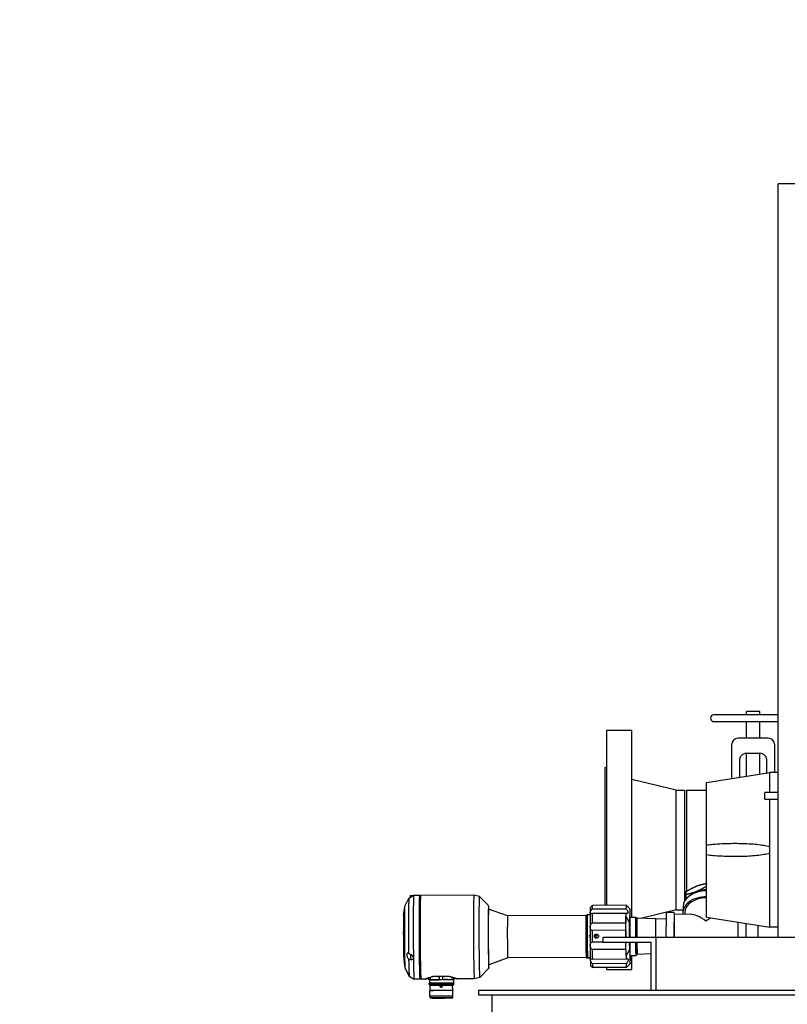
# Model space of a CAD drawing. Header units: inches. Extents: x 36 to 1719, y -84 to 1122.
# Tile 474 of 550: x 652 to 681, y 818 to 855. Entities that reach past the tile are written whole.
import ezdxf

# ---------------------------------------------------------------- set-up
doc = ezdxf.new("R2010")
doc.units = ezdxf.units.IN
doc.header["$LTSCALE"] = 48
doc.header["$MEASUREMENT"] = 0
doc.layers.add('Dimension (ANSI)', color=7, linetype='Continuous', lineweight=25)
doc.layers.add('Visible (ANSI)', color=7, linetype='Continuous', lineweight=30)
doc.styles.add('Note Text (ANSI)', font='tahoma.ttf')
doc.dimstyles.new('Architectural (ANSI)', dxfattribs={"dimscale": 48, "dimtxt": 0.125, "dimasz": 0.098425, "dimexe": 0.125, "dimexo": 0.0625, "dimgap": 0.031496, "dimtad": 0, "dimtih": 1, "dimtoh": 1, "dimdec": 4, "dimrnd": 1e-08, "dimzin": 3, "dimdsep": 46, "dimlunit": 4, "dimtxsty": 'Note Text (ANSI)', "dimcen": 0.09, "dimdle": 0.393701, "dimclrd": 256, "dimclre": 256, "dimclrt": 256, "dimadec": 0, "dimazin": 3, "dimtfac": 0.96, "dimtofl": 0, "dimtmove": 0, "dimatfit": 3, "dimfxl": 1, "dimfrac": 2, "dimtolj": 1, "dimtzin": 12, "dimlwd": -1, "dimlwe": -1, "dimarcsym": 0})

# ---------------------------------------------------------------- blocks, each defined once
blk = doc.blocks.new('*D22')
at = {"layer": 'Defpoints', "color": 0, "transparency": 16777216}
for p in [(711.014, 998.553), (618.741, 762.991), (748.918, 762.991)]:
    blk.add_point(p, dxfattribs=at)
at = {"layer": 'Dimension (ANSI)', "transparency": 16777216}
for p, q in [((708.014, 998.553), (612.741, 998.553)), ((618.741, 993.828), (618.741, 898.072)), ((618.741, 767.716), (618.741, 887.473)), ((745.918, 762.991), (612.741, 762.991))]:
    blk.add_line(p, q, dxfattribs=at)
for points in [[(617.953, 993.828), (619.528, 993.828), (618.741, 998.553)], [(617.953, 767.716), (619.528, 767.716), (618.741, 762.991)]]:
    blk.add_solid(points, dxfattribs=at)
at = {"layer": 'Dimension (ANSI)', "transparency": 16777216, "insert": (599.018, 896.56), "char_height": 6, "attachment_point": 1, "style": 'Note Text (ANSI)'}
blk.add_mtext('\\A1;19\'-7 9/16"', dxfattribs=at)

msp = doc.modelspace()

# ---------------------------------------------------------------- linework, layer by layer
at = {"layer": 'Visible (ANSI)'}
for p, q in [((683.91768, 849.1164), (680.41768, 849.1164)), ((680.41768, 820.8039), (680.41768, 849.1164)), ((680.41768, 829.15155), (678.00518, 829.15155)), ((679.73018, 829.27655), (679.23018, 829.27655)), ((679.23018, 829.15155), (679.23018, 829.27655)), ((679.73018, 829.15155), (679.73018, 829.27655)), ((678.00518, 828.90155), (680.41768, 828.90155)), ((679.23018, 828.27655), (679.23018, 828.90155)), ((679.73018, 828.27655), (679.73018, 828.90155)), ((673.97768, 821.99238), (673.97768, 828.57655)), ((673.97768, 828.57655), (674.91768, 828.57655)), ((674.91768, 821.54567), (674.91768, 828.57655)), ((678.66768, 828.02655), (678.66768, 826.75583)), ((679.48018, 828.27655), (678.91768, 828.27655)), ((680.04268, 828.27655), (679.48018, 828.27655)), ((680.29268, 826.9828), (680.29268, 828.02655)), ((679.23018, 827.71355), (679.73018, 827.71355)), ((679.23018, 826.84464), (679.23018, 827.71355)), ((679.73018, 826.92359), (679.73018, 827.71355)), ((678.98018, 826.85905), (678.98018, 827.46355)), ((679.98018, 827.46355), (679.98018, 826.96307)), ((673.91768, 821.99213), (673.91768, 827.17155)), ((673.91768, 827.17155), (673.97768, 827.17155)), ((677.73018, 826.6078), (680.10518, 826.9828)), ((680.10518, 826.2414), (680.10518, 826.9828)), ((680.41768, 826.9828), (680.10518, 826.9828)), ((676.59102, 826.32655), (674.91768, 826.73155)), ((677.73018, 824.26582), (677.73018, 826.6078)), ((676.59102, 821.82655), (676.59102, 826.32655)), ((676.59102, 826.32655), (676.91768, 826.32655)), ((676.91768, 822.17392), (676.91768, 826.32655)), ((676.98018, 826.32655), (676.98018, 822.52383)), ((676.98018, 826.32655), (677.73018, 826.32655)), ((680.41768, 826.2414), (679.91768, 826.2414)), ((679.91768, 825.9914), (679.91768, 826.2414)), ((679.91768, 825.9914), (680.41768, 825.9914)), ((680.10518, 824.20238), (680.10518, 825.9914)), ((677.73018, 823.88729), (677.73018, 824.26582)), ((680.10518, 823.95072), (680.10518, 824.20238)), ((680.10518, 821.1703), (680.10518, 823.95072)), ((677.73018, 821.5453), (677.73018, 823.88729)), ((676.94555, 822.50171), (676.94443, 822.39902)), ((677.72025, 822.8157), (677.71912, 822.71302)), ((666.38917, 821.9632), (666.48389, 822.14484)), ((666.59108, 822.3521), (666.59892, 822.36001)), ((666.59894, 822.36002), (666.70129, 822.36044)), ((666.72684, 822.37039), (666.70519, 822.3703)), ((666.94508, 822.36939), (666.72661, 822.36849)), ((666.96485, 822.34998), (666.94548, 822.36919)), ((666.96446, 822.34959), (666.98405, 822.36935)), ((668.98812, 822.37774), (666.98445, 822.36955)), ((669.19314, 822.32371), (668.98822, 822.37772)), ((669.53721, 821.98246), (669.19342, 822.32353)), ((666.34431, 821.61364), (666.38752, 821.95521)), ((670.25235, 821.59747), (669.53753, 821.85437)), ((673.36322, 821.9191), (673.36568, 821.92159)), ((673.43369, 821.85985), (674.70124, 821.86503)), ((674.7073, 821.99536), (673.43975, 821.99018)), ((674.7107, 821.9923), (674.71206, 821.99231)), ((674.84805, 821.86612), (674.78866, 821.92504)), ((676.59102, 821.82655), (675.26311, 821.50516)), ((676.59102, 821.82655), (676.84406, 821.82655)), ((676.84528, 821.93733), (676.84289, 821.71993)), ((673.19942, 821.60951), (670.25231, 821.59747)), ((673.21071, 821.59842), (673.19962, 821.60941)), ((673.348, 821.63298), (673.24959, 821.63258)), ((673.35378, 821.68888), (673.35263, 821.68888)), ((674.69808, 821.6914), (673.43053, 821.68622)), ((674.69999, 820.8039), (674.69692, 821.58656)), ((674.84431, 821.54537), (675.06561, 821.54627)), ((675.08554, 821.52658), (675.06579, 821.54618)), ((675.08462, 821.50895), (675.11764, 821.50908)), ((675.81378, 821.4903), (675.11765, 821.50908)), ((675.81378, 821.4903), (675.81835, 821.49031)), ((676.20624, 821.47985), (675.81835, 821.49031)), ((676.51482, 821.72066), (676.21486, 821.71944)), ((677.12079, 821.65814), (676.51509, 821.65566)), ((676.90788, 821.71921), (676.9072, 821.65727)), ((677.73018, 821.5453), (680.10518, 821.1703)), ((674.69504, 821.05776), (673.42749, 821.05258)), ((673.42785, 821.33658), (674.69539, 821.34176)), ((674.83777, 820.8039), (674.83565, 821.34426)), ((680.41768, 821.1703), (680.10518, 821.1703)), ((673.4292, 820.61718), (673.84068, 820.61886)), ((673.52762, 820.83417), (673.50281, 820.83376)), ((673.51427, 820.86375), (673.50995, 820.86368)), ((673.51, 820.86377), (673.51427, 820.86375)), ((673.5145, 820.8047), (673.51159, 820.80471)), ((673.51427, 820.86375), (673.52762, 820.83417)), ((673.52762, 820.83417), (673.5145, 820.8047)), ((673.84068, 820.6164), (673.84068, 820.8039)), ((673.84068, 820.8039), (675.84068, 820.8039)), ((675.84068, 820.8039), (681.77818, 820.8039)), ((675.84068, 818.8039), (675.84068, 820.8039)), ((674.69934, 820.33647), (673.43179, 820.33129)), ((673.84068, 820.6164), (675.65318, 820.6164)), ((674.7028, 820.08847), (674.70073, 820.6164)), ((674.83962, 820.3319), (674.83851, 820.6164)), ((675.65318, 818.8039), (675.65318, 820.6164)), ((666.35101, 819.97456), (666.39701, 819.63334)), ((666.60207, 819.97937), (666.60997, 819.97153)), ((666.61, 819.97152), (666.68739, 819.97183)), ((670.25879, 820.02268), (669.54609, 819.75994)), ((673.20586, 820.03472), (670.25875, 820.02268)), ((673.21705, 820.04591), (673.20606, 820.03482)), ((673.22441, 820.01332), (673.21871, 820.01697)), ((673.35434, 820.01891), (673.25593, 820.01851)), ((673.35463, 820.01246), (673.26592, 820.0121)), ((673.36086, 819.95661), (673.35971, 819.95661)), ((673.43724, 819.97644), (674.70479, 819.98162)), ((674.85017, 820.11231), (675.07146, 820.11321)), ((674.91768, 819.57655), (674.91768, 820.11259)), ((675.09124, 820.13307), (675.07164, 820.11331)), ((675.09017, 820.15069), (675.1232, 820.15083)), ((675.65318, 820.16947), (675.1232, 820.15083)), ((666.39872, 819.62537), (666.55726, 819.32733)), ((669.54682, 819.63185), (669.20583, 819.28798)), ((673.37218, 819.72648), (673.37229, 819.72637)), ((674.70933, 819.80305), (673.44179, 819.79787)), ((673.4489, 819.6591), (674.71645, 819.66428)), ((674.72121, 819.66123), (673.45366, 819.65605)), ((673.97768, 819.57655), (673.97768, 819.65819)), ((673.97768, 819.57655), (674.91768, 819.57655)), ((674.85653, 819.7916), (674.79527, 819.72982)), ((666.55775, 819.32673), (666.73924, 819.22292)), ((666.95794, 819.22374), (666.73947, 819.22285)), ((666.97754, 819.24331), (666.95834, 819.22394)), ((666.97715, 819.2437), (666.99691, 819.2241)), ((667.17467, 819.22463), (666.99731, 819.2239)), ((667.28925, 819.20358), (667.28899, 819.27006)), ((667.2952, 819.19191), (667.28962, 819.19548)), ((667.314, 819.19386), (667.31448, 819.07182)), ((667.35317, 819.20501), (667.35284, 819.28976)), ((667.37164, 819.19732), (667.67255, 819.20035)), ((668.04557, 819.32016), (667.46671, 819.31779)), ((667.69095, 819.2084), (667.69059, 819.30204)), ((667.82242, 819.20894), (667.82206, 819.30258)), ((667.84123, 819.20103), (668.14772, 819.20049)), ((668.16646, 819.20833), (668.16613, 819.29205)), ((668.21557, 819.1974), (668.21605, 819.07536)), ((668.23401, 819.20744), (668.23375, 819.27231)), ((668.23438, 819.19935), (668.23995, 819.19577)), ((668.24026, 819.20343), (668.24, 819.27035)), ((669.00098, 819.23209), (668.35517, 819.22945)), ((669.20555, 819.2878), (669.00108, 819.23211)), ((667.34241, 818.97891), (667.31683, 818.99354)), ((667.3333, 819.06796), (667.33331, 819.06449)), ((667.33414, 818.57783), (667.33334, 818.78254)), ((667.33924, 818.78851), (667.33336, 818.78258)), ((667.33355, 819.00499), (667.33356, 819.00221)), ((667.34315, 818.78907), (667.34241, 818.97895)), ((668.18886, 818.98223), (668.21432, 818.99706)), ((668.1896, 818.7924), (668.18886, 818.98227)), ((668.19352, 818.79186), (668.19945, 818.78598)), ((668.19727, 819.07135), (668.19728, 819.06788)), ((668.19751, 819.00838), (668.19752, 819.0056)), ((668.20027, 818.58122), (668.19947, 818.78594)), ((669.15671, 818.8039), (693.34068, 818.8039)), ((669.15671, 818.8039), (669.15671, 818.6246)), ((667.34007, 818.57192), (667.33416, 818.57778)), ((667.34025, 818.5247), (667.34007, 818.57194)), ((668.19439, 818.57527), (668.20025, 818.58118)), ((668.19458, 818.52806), (668.19439, 818.5753)), ((669.15671, 818.6246), (693.34068, 818.6246)), ((669.65671, 818.6246), (669.65671, 814.2414))]:
    msp.add_line(p, q, dxfattribs=at)
for centre, radius, start, end in [((678.00518, 829.02655), 0.125, 90, 270), ((678.91768, 828.02655), 0.25, 90, 180), ((680.04268, 828.02655), 0.25, 0, 90), ((679.23018, 827.46355), 0.25, 90, 146.44269), ((679.73018, 827.46355), 0.25, 33.55731, 90)]:
    msp.add_arc(centre, radius, start, end, dxfattribs=at)
for centre, major_axis, ratio, start_param, end_param in [((677.73022, 821.92761), (-0.88495, 0.00972), 0.68902989, 4.72000772, 6.28318531), ((677.73147, 822.04084), (0.7812, -0.00858), 0.68902989, 2.11627327, 2.53748871), ((677.73147, 822.04084), (0.7812, -0.00858), 0.68902989, 1.58001409, 2.11627327), ((666.55196, 820.79493), (-0.006, 1.46826), 0.01585456, 0.07149592, 2.00239785), ((666.59151, 822.25172), (-0.00041, 0.10039), 0.01585456, 0.01585722, 1.21854981), ((666.59939, 822.25175), (-0.00044, 0.10827), 0.01585456, 0, 1.2001535), ((666.70567, 822.25219), (-0.00048, 0.11811), 0.01585456, 0, 0.51046117), ((666.73304, 820.79567), (-0.00643, 1.57282), 0.01585456, 0.00989695, 2.06399682), ((666.73304, 820.79567), (-0.00643, 1.57282), 0.01585456, 0, 0.00989695), ((666.72732, 822.25228), (-0.00048, 0.11811), 0.01585456, 6.10395555, 6.46299283), ((666.95151, 820.79657), (0.00643, -1.57282), 0.01585456, 3.12573543, 6.29904253), ((666.9712, 820.79665), (-0.00635, 1.55314), 0.01585456, 0.01585722, 3.12573543), ((666.9712, 820.79665), (0.00635, -1.55314), 0.01585456, 3.15744987, 6.26732809), ((666.99088, 820.79673), (-0.00643, 1.57282), 0.01585456, 0, 3.14159266), ((668.99455, 820.80492), (-0.00643, 1.57282), 0.01585456, 6.27893654, 9.42902672), ((669.19924, 820.80575), (-0.0062, 1.51797), 0.01585456, 6.26732809, 9.44063518), ((669.54172, 820.80715), (-0.0048, 1.17545), 0.01585456, 5.80599194, 9.90197133), ((677.72783, 821.7102), (-0.88495, 0.00972), 0.68902989, 4.71730813, 6.38645067), ((677.72783, 821.7102), (-0.81995, 0.00901), 0.68902989, 4.71709788, 6.28318531), ((666.3945, 820.79429), (-0.00478, 1.16945), 0.01585456, 0.0300922, 3.11150045), ((669.54172, 820.80715), (-0.00428, 1.04724), 0.01585456, 6.27741396, 9.43054931), ((673.36798, 820.82279), (-0.00448, 1.09645), 0.01585456, 0.01585722, 0.61806786), ((673.44671, 820.82311), (-0.0048, 1.17519), 0.01585456, 0.11757435, 0.49024285), ((674.71425, 820.8283), (-0.0048, 1.17519), 0.01585456, 0.11757435, 0.49024285), ((674.85203, 820.82886), (-0.00424, 1.03739), 0.01585456, 5.47484847, 7.33397841), ((676.51844, 820.83567), (-0.00362, 0.88499), 0.01585456, 5.89753411, 7.88982617), ((666.34923, 820.7941), (-0.00337, 0.82555), 0.01585456, 0.12073562, 3.02085704), ((670.25553, 820.81007), (0.00322, -0.78739), 0.01585456, 3.14159266, 6.28318531), ((673.20264, 820.82212), (0.00322, -0.78739), 0.01585456, 3.12573543, 6.29904253), ((673.21839, 820.82218), (-0.00338, 0.82676), 0.01585456, 0.20840253, 2.91268879), ((673.25775, 820.82234), (-0.00354, 0.86613), 0.01585456, 0.36115481, 2.75993651), ((673.35617, 820.82274), (-0.00354, 0.86613), 0.01585456, 0, 0.36115481), ((673.36798, 820.82279), (0.00448, -1.09645), 0.01585456, 3.75966052, 4.38797905), ((673.44671, 820.82311), (0.0048, -1.17519), 0.01585456, 3.88748553, 4.26015403), ((674.71425, 820.8283), (0.0048, -1.17519), 0.01585456, 4.01099737, 4.26015403), ((674.71425, 820.8283), (0.0048, -1.17519), 0.01585456, 3.88748553, 4.01099737), ((674.85203, 820.82886), (-0.00318, 0.77755), 0.01585456, 5.88436304, 7.88602451), ((675.06854, 820.82974), (-0.00293, 0.71653), 0.01585456, 6.26732809, 7.88999589), ((675.08822, 820.82982), (-0.00285, 0.69684), 0.01585456, 6.057211, 7.89113107), ((675.08822, 820.82982), (-0.00278, 0.6811), 0.01585456, 6.20713839, 7.89199193), ((675.12042, 820.82996), (-0.00278, 0.67913), 0.01585456, 6.28269254, 7.8922963), ((675.81647, 820.8328), (-0.00269, 0.65749), 0.01585456, 0, 1.61470547), ((675.82103, 820.83282), (-0.00269, 0.65749), 0.01585456, 6.28269254, 7.8979192), ((676.21848, 820.83444), (-0.00362, 0.88499), 0.01585456, 0, 1.60525456), ((676.51844, 820.83567), (-0.00335, 0.81999), 0.01585456, 0, 1.6094887), ((677.71828, 820.84057), (-0.75642, 0.76166), 0.39281579, 5.10346264, 5.91398982), ((677.71828, 820.84057), (-0.7665, -0.76123), 0.40614094, 4.12640011, 4.34319349), ((678.91812, 820.84548), (-0.00362, 0.88499), 0.01585456, 0.95048474, 1.61773395), ((673.36798, 820.82279), (0.00448, -1.09645), 0.01585456, 4.38797905, 5.01629758), ((673.44671, 820.82311), (0.0048, -1.17519), 0.01585456, 4.51580406, 4.88847257), ((674.69313, 821.24045), (0.0008, -0.19685), 0.01585456, 0.38147328, 2.11129951), ((674.71425, 820.8283), (0.0048, -1.17519), 0.01585456, 4.51580406, 4.73308657), ((679.21808, 820.84671), (-0.00362, 0.88499), 0.01585456, 1.01638282, 1.61912097), ((679.6691, 820.84855), (-0.00269, 0.65749), 0.01585456, 0.93162072, 1.63869491), ((673.35221, 820.83182), (0.00065, -0.03936), 0.77609903, 3.17916087, 6.21318932), ((673.54036, 820.83493), (0.0008, -0.0484), 0.77609903, 5.67355027, 11.45253681), ((673.55204, 820.83513), (-0.00111, 0.06692), 0.77609903, 3.40645849, 6.02644185), ((673.36798, 820.82279), (0.00448, -1.09645), 0.01585456, 5.01629758, 5.64461611), ((673.44671, 820.82311), (0.0048, -1.17519), 0.01585456, 5.14412259, 5.5167911), ((674.69627, 820.44119), (-0.0008, 0.19685), 0.01585456, 4.15138446, 5.80975948), ((674.71425, 820.8283), (0.0048, -1.17519), 0.01585456, 5.14412259, 5.39327925), ((674.85203, 820.82886), (0.00424, -1.03739), 0.01585456, 5.21189087, 7.09152214), ((674.85203, 820.82886), (0.00318, -0.77755), 0.01585456, 4.98908733, 6.68200757), ((675.06854, 820.82974), (0.00293, -0.71653), 0.01585456, 5.01465827, 6.29904253), ((675.08822, 820.82982), (0.00285, -0.69684), 0.01585456, 5.02360241, 6.50915961), ((675.08822, 820.82982), (0.00278, -0.6811), 0.01585456, 5.03105042, 6.35923222), ((675.12042, 820.82996), (0.00278, -0.67913), 0.01585456, 5.03221119, 6.28367808), ((666.55196, 820.79493), (0.006, -1.46826), 0.01585456, 5.30748367, 6.27403039), ((666.60169, 820.07975), (0.00041, -0.10039), 0.01585456, 3.88809527, 6.26732809), ((666.60956, 820.07978), (0.00044, -0.10827), 0.01585456, 4.01346069, 6.28318531), ((666.73304, 820.79567), (0.00643, -1.57282), 0.01585456, 5.20558947, 5.24588471), ((666.73304, 820.79567), (0.00643, -1.57282), 0.01585456, 5.24588471, 6.28318531), ((673.35617, 820.82274), (0.00354, -0.86613), 0.01585456, 5.90152916, 6.28318531), ((673.36798, 820.82279), (0.00448, -1.09645), 0.01585456, 5.64461611, 6.26732809), ((674.71425, 820.8283), (0.0048, -1.17519), 0.01585456, 5.39327925, 5.5167911), ((673.44671, 820.82311), (0.0048, -1.17519), 0.01585456, 5.77244112, 6.14510963), ((674.71425, 820.8283), (0.0048, -1.17519), 0.01585456, 5.77244112, 6.14510963), ((667.76479, 819.19563), (-0.45078, -0.00177), 0.0102492, 3.14159265, 6.28318531), ((667.76432, 819.31373), (0.47244, 0.00185), 0.0102492, 2.11025116, 2.27274372), ((667.76432, 819.31373), (0.47244, 0.00185), 0.0102492, 1.06305361, 2.11025116), ((667.76432, 819.31373), (0.47244, 0.00185), 0.0102492, 0.91342484, 1.06305361), ((667.76528, 819.06965), (-0.43198, -0.0017), 0.0102492, 3.14159265, 6.28318531), ((667.7664, 818.78424), (0.43307, 0.0017), 0.0102492, 0, 3.14159265), ((667.76553, 819.00668), (-0.43198, -0.0017), 0.0102492, 6.00068997, 6.28318531), ((667.76638, 818.79014), (0.42716, 0.00168), 0.0102492, 0.01024992, 3.13134274), ((667.76563, 818.98061), (-0.42323, -0.00166), 0.0102492, 4.74217765, 6.28318531), ((667.75912, 818.94794), (-0.02021, -0.03147), 0.99982178, 3.14362124, 6.28318531), ((667.76563, 818.98061), (0.42323, 0.00166), 0.0102492, 0, 1.57271978), ((667.76553, 819.00668), (0.43198, 0.0017), 0.0102492, 0, 0.28249533), ((667.76721, 818.57952), (-0.43307, -0.0017), 0.0102492, 3.13134274, 6.29343522), ((667.76723, 818.57362), (-0.42716, -0.00168), 0.0102492, 3.14159265, 6.28318531), ((667.76746, 818.51457), (-0.38386, -0.00151), 0.0102492, 4.8502707, 10.88940469), ((667.76152, 818.51838), (-0.04724, -0.00019), 0.0102492, 5.26338479, 6.15057993), ((667.76743, 818.52244), (0.37598, 0.00148), 0.0102492, 4.58417312, 4.81052364), ((667.76152, 818.51838), (0.04724, 0.00019), 0.0102492, 0.16431749, 1.05151263)]:
    msp.add_ellipse(centre, major_axis=major_axis, ratio=ratio, start_param=start_param, end_param=end_param, dxfattribs=at)
msp.add_ellipse((667.75905, 818.94799), major_axis=(-0.00014, 0.0362), ratio=0.99992683, dxfattribs=at)
for points, knots in [([(678.98018, 827.46355), (678.98018, 827.49154), (678.98847, 827.54028), (679.01025, 827.58425), (679.02185, 827.60175)], [-5.227447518, -5.227447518, -5.227447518, -5.227447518, -4.907558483, -4.667641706, -4.667641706, -4.667641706, -4.667641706]), ([(679.93852, 827.60175), (679.95399, 827.57842), (679.97397, 827.53338), (679.98018, 827.48454), (679.98018, 827.46355)], [0, 0, 0, 0, 0.319889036, 0.559805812, 0.559805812, 0.559805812, 0.559805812]), ([(677.73018, 824.26582), (677.80772, 824.27581), (677.88638, 824.28412), (678.19791, 824.31218), (678.4324, 824.32233), (678.83083, 824.32818), (679.03406, 824.32599), (679.43931, 824.30639), (679.64134, 824.28932), (679.89224, 824.25089), (679.967, 824.23754), (680.06199, 824.21441), (680.08379, 824.20867), (680.10518, 824.20238)], [1.08845993, 1.08845993, 1.08845993, 1.08845993, 1.64749949, 1.64749949, 3.29499898, 3.29499898, 4.72115011, 4.72115011, 6.14730124, 6.14730124, 6.68180599, 6.68180599, 6.84263001, 6.84263001, 6.84263001, 6.84263001]), ([(680.10518, 823.95072), (680.08379, 823.94444), (680.06199, 823.93869), (679.967, 823.91557), (679.89224, 823.90221), (679.64134, 823.86379), (679.43931, 823.84671), (679.03406, 823.82712), (678.83083, 823.82492), (678.4324, 823.83077), (678.19791, 823.84093), (677.88638, 823.86898), (677.80772, 823.8773), (677.73018, 823.88729)], [8.07902497, 8.07902497, 8.07902497, 8.07902497, 8.23984899, 8.23984899, 8.77435374, 8.77435374, 10.20050487, 10.20050487, 11.626656, 11.626656, 13.27415549, 13.27415549, 13.83319505, 13.83319505, 13.83319505, 13.83319505]), ([(666.48389, 822.14485), (666.4864, 822.14966), (666.4895, 822.15552), (666.49828, 822.17203), (666.50516, 822.18492), (666.5201, 822.21312), (666.52815, 822.22843), (666.53566, 822.24282), (666.53849, 822.24823), (666.54138, 822.2538), (666.54431, 822.25944)], [-0.324821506, -0.324821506, -0.324821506, -0.324821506, -0.248127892, -0.248127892, -0.124063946, -0.124063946, 0, 0, 0, 0.046580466, 0.046580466, 0.046580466, 0.046580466]), ([(666.54431, 822.25944), (666.56087, 822.26916), (666.57792, 822.27923), (666.62134, 822.30508), (666.6473, 822.32072), (666.68792, 822.3453), (666.70797, 822.35748), (666.7223, 822.36602), (666.72446, 822.3673), (666.72636, 822.36842)], [0.081669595, 0.081669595, 0.081669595, 0.081669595, 0.22046255, 0.22046255, 0.440925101, 0.440925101, 0.620109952, 0.620109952, 0.65364377, 0.65364377, 0.65364377, 0.65364377]), ([(666.70129, 822.36044), (666.70176, 822.36044), (666.70223, 822.36036), (666.70307, 822.36005), (666.70345, 822.35983), (666.70404, 822.35937), (666.70426, 822.35914), (666.70443, 822.35892)], [0, 0, 0, 0, 0.0038375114, 0.0038375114, 0.0075445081, 0.0075445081, 0.010668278, 0.010668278, 0.010668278, 0.010668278]), ([(673.35425, 821.71636), (673.35448, 821.72902), (673.35926, 821.74527), (673.376, 821.7804), (673.38785, 821.79928), (673.4102, 821.83074), (673.42156, 821.84532), (673.43369, 821.85985)], [-0.82985313, -0.82985313, -0.82985313, -0.82985313, -0.66336371, -0.66336371, -0.49687429, -0.49687429, -0.360036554, -0.360036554, -0.360036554, -0.360036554]), ([(673.43975, 821.99018), (673.42777, 821.97898), (673.4166, 821.96865), (673.39478, 821.94859), (673.38333, 821.93815), (673.37097, 821.92671), (673.36769, 821.92359), (673.36574, 821.92163)], [2.369591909, 2.369591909, 2.369591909, 2.369591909, 2.506429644, 2.506429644, 2.672919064, 2.672919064, 2.766987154, 2.766987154, 2.766987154, 2.766987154]), ([(674.70124, 821.86503), (674.71345, 821.8506), (674.72484, 821.83611), (674.74713, 821.80483), (674.75885, 821.78605), (674.77509, 821.75105), (674.77949, 821.73484), (674.77903, 821.70952), (674.77415, 821.69958), (674.75706, 821.6875), (674.74495, 821.68526), (674.72211, 821.68592), (674.71049, 821.68792), (674.69808, 821.6914)], [0.360036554, 0.360036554, 0.360036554, 0.360036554, 0.49687429, 0.49687429, 0.66336371, 0.66336371, 0.82985313, 0.82985313, 0.996342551, 0.996342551, 1.162831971, 1.162831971, 1.299669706, 1.299669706, 1.299669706, 1.299669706]), ([(674.71206, 821.99231), (674.72412, 821.9814), (674.73537, 821.97139), (674.75734, 821.95205), (674.76888, 821.94207), (674.78478, 821.92841), (674.78903, 821.92479), (674.78833, 821.92523), (674.78337, 821.92931), (674.76618, 821.9438), (674.75406, 821.95415), (674.73125, 821.97403), (674.71966, 821.98426), (674.7073, 821.99536)], [0.360036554, 0.360036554, 0.360036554, 0.360036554, 0.49687429, 0.49687429, 0.66336371, 0.66336371, 0.82985313, 0.82985313, 0.996342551, 0.996342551, 1.162831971, 1.162831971, 1.299669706, 1.299669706, 1.299669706, 1.299669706]), ([(673.43053, 821.68622), (673.4186, 821.68264), (673.40746, 821.68054), (673.38567, 821.67971), (673.3742, 821.68185), (673.35832, 821.69379), (673.35402, 821.70369), (673.35425, 821.71636)], [2.369591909, 2.369591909, 2.369591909, 2.369591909, 2.506429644, 2.506429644, 2.672919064, 2.672919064, 2.839408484, 2.839408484, 2.839408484, 2.839408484]), ([(673.42749, 821.05258), (673.41552, 821.05797), (673.40432, 821.06489), (673.38235, 821.08356), (673.37075, 821.09745), (673.35454, 821.13138), (673.35004, 821.15151), (673.35007, 821.17222)], [2.369591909, 2.369591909, 2.369591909, 2.369591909, 2.506429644, 2.506429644, 2.672919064, 2.672919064, 2.839408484, 2.839408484, 2.839408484, 2.839408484]), ([(673.35007, 821.17222), (673.3501, 821.19293), (673.35465, 821.21556), (673.37095, 821.25864), (673.38259, 821.27913), (673.40462, 821.31055), (673.41585, 821.32404), (673.42785, 821.33658)], [-0.82985313, -0.82985313, -0.82985313, -0.82985313, -0.66336371, -0.66336371, -0.49687429, -0.49687429, -0.360036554, -0.360036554, -0.360036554, -0.360036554]), ([(673.67678, 820.8361), (673.6768, 820.83156), (673.67618, 820.82696), (673.6737, 820.81798), (673.67183, 820.8136), (673.6647, 820.80127), (673.65784, 820.79412), (673.64214, 820.78229), (673.63187, 820.77716), (673.61015, 820.77043), (673.5987, 820.76884), (673.57713, 820.76875), (673.56524, 820.77037), (673.54294, 820.77766), (673.53253, 820.78333), (673.51791, 820.7959), (673.51211, 820.80284), (673.50419, 820.81843), (673.5021, 820.82709), (673.50203, 820.84368), (673.50406, 820.85236), (673.51185, 820.86801), (673.5176, 820.87499), (673.53212, 820.88767), (673.54248, 820.89342), (673.56473, 820.90088), (673.5766, 820.9026), (673.58759, 820.90264), (673.59817, 820.90269), (673.60964, 820.90119), (673.63141, 820.89464), (673.64172, 820.8896), (673.65751, 820.87791), (673.66443, 820.87082), (673.67165, 820.85856), (673.67355, 820.8542), (673.67611, 820.84524), (673.67676, 820.84064), (673.67678, 820.8361)], [-0.88742183, -0.88742183, -0.88742183, -0.88742183, -0.8528172, -0.8528172, -0.81821257, -0.81821257, -0.74900331, -0.74900331, -0.66832315, -0.66832315, -0.58764299, -0.58764299, -0.50392676, -0.50392676, -0.42021054, -0.42021054, -0.35701602, -0.35701602, -0.2938215, -0.2938215, -0.23062697, -0.23062697, -0.16743245, -0.16743245, -0.08371623, -0.08371623, 0, 0, 0, 0.08068016, 0.08068016, 0.16136032, 0.16136032, 0.23056958, 0.23056958, 0.26517421, 0.26517421, 0.29977884, 0.29977884, 0.29977884, 0.29977884]), ([(673.35273, 820.49461), (673.35254, 820.51546), (673.35688, 820.53584), (673.37282, 820.57044), (673.38431, 820.58473), (673.40612, 820.60414), (673.41727, 820.61141), (673.4292, 820.61718)], [2.839408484, 2.839408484, 2.839408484, 2.839408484, 3.005897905, 3.005897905, 3.172387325, 3.172387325, 3.30922506, 3.30922506, 3.30922506, 3.30922506]), ([(673.43179, 820.33129), (673.4197, 820.34357), (673.40836, 820.35685), (673.38609, 820.38786), (673.37429, 820.40817), (673.35765, 820.4511), (673.35292, 820.47376), (673.35273, 820.49461)], [2.369591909, 2.369591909, 2.369591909, 2.369591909, 2.506429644, 2.506429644, 2.672919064, 2.672919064, 2.839408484, 2.839408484, 2.839408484, 2.839408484]), ([(666.53333, 820.18063), (666.53045, 820.18364), (666.52759, 820.1863), (666.5174, 820.19453), (666.50945, 820.19849), (666.49467, 820.20004), (666.48784, 820.19764), (666.47776, 820.18814), (666.47354, 820.18107), (666.46798, 820.16226), (666.46665, 820.1505), (666.46697, 820.12584), (666.46864, 820.11148), (666.47483, 820.08238), (666.47933, 820.06766), (666.4899, 820.03976), (666.49695, 820.02487), (666.51205, 819.99906), (666.52009, 819.98812), (666.52753, 819.98006), (666.53032, 819.97704), (666.53317, 819.97426), (666.53605, 819.97176)], [-0.97418767, -0.97418767, -0.97418767, -0.97418767, -0.9276072, -0.9276072, -0.80354325, -0.80354325, -0.67947931, -0.67947931, -0.57164145, -0.57164145, -0.4638036, -0.4638036, -0.35596575, -0.35596575, -0.24812789, -0.24812789, -0.12406395, -0.12406395, 0, 0, 0, 0.04658047, 0.04658047, 0.04658047, 0.04658047]), ([(666.71412, 820.05093), (666.71224, 820.05512), (666.71011, 820.05917), (666.69595, 820.08301), (666.67607, 820.10278), (666.63575, 820.13448), (666.60995, 820.14953), (666.56677, 820.16912), (666.54981, 820.17547), (666.53333, 820.18063)], [0.812487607, 0.812487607, 0.812487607, 0.812487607, 0.846021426, 0.846021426, 1.025206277, 1.025206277, 1.245668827, 1.245668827, 1.384461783, 1.384461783, 1.384461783, 1.384461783]), ([(666.53605, 819.97176), (666.55252, 819.96757), (666.56944, 819.96422), (666.61243, 819.95886), (666.63804, 819.95878), (666.67784, 819.9666), (666.69736, 819.97448), (666.71101, 819.98988), (666.71306, 819.99266), (666.71484, 819.99573)], [0.081669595, 0.081669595, 0.081669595, 0.081669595, 0.22046255, 0.22046255, 0.440925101, 0.440925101, 0.620109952, 0.620109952, 0.65364377, 0.65364377, 0.65364377, 0.65364377]), ([(673.36121, 819.94236), (673.36088, 819.95538), (673.3651, 819.96574), (673.38089, 819.97866), (673.39234, 819.98131), (673.41413, 819.98133), (673.42529, 819.97963), (673.43724, 819.97644)], [-0.82985313, -0.82985313, -0.82985313, -0.82985313, -0.66336371, -0.66336371, -0.49687429, -0.49687429, -0.360036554, -0.360036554, -0.360036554, -0.360036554]), ([(673.44179, 819.79787), (673.42954, 819.81232), (673.41806, 819.82687), (673.39547, 819.85835), (673.38347, 819.8773), (673.36645, 819.9128), (673.36154, 819.92934), (673.36121, 819.94236)], [2.369591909, 2.369591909, 2.369591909, 2.369591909, 2.506429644, 2.506429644, 2.672919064, 2.672919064, 2.839408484, 2.839408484, 2.839408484, 2.839408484]), ([(674.70479, 819.98162), (674.71717, 819.98491), (674.72878, 819.98671), (674.75162, 819.98687), (674.76374, 819.98431), (674.78093, 819.97152), (674.78589, 819.96121), (674.78655, 819.93516), (674.78228, 819.91859), (674.76632, 819.88295), (674.75475, 819.8639), (674.73271, 819.83224), (674.72143, 819.81761), (674.70933, 819.80305)], [0.360036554, 0.360036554, 0.360036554, 0.360036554, 0.49687429, 0.49687429, 0.66336371, 0.66336371, 0.82985313, 0.82985313, 0.996342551, 0.996342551, 1.162831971, 1.162831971, 1.299669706, 1.299669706, 1.299669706, 1.299669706]), ([(673.3723, 819.72636), (673.37276, 819.72592), (673.37692, 819.72236), (673.39207, 819.70934), (673.40361, 819.69936), (673.42559, 819.68002), (673.43684, 819.67001), (673.4489, 819.6591)], [2.854981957, 2.854981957, 2.854981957, 2.854981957, 3.005897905, 3.005897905, 3.172387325, 3.172387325, 3.30922506, 3.30922506, 3.30922506, 3.30922506]), ([(674.71645, 819.66428), (674.72872, 819.67529), (674.74023, 819.6854), (674.76289, 819.70492), (674.77493, 819.71499), (674.79201, 819.72879), (674.79694, 819.73245), (674.79763, 819.732), (674.79342, 819.72788), (674.77763, 819.71326), (674.76617, 819.70282), (674.74435, 819.68276), (674.73318, 819.67243), (674.72121, 819.66123)], [0.360036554, 0.360036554, 0.360036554, 0.360036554, 0.49687429, 0.49687429, 0.66336371, 0.66336371, 0.82985313, 0.82985313, 0.996342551, 0.996342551, 1.162831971, 1.162831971, 1.299669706, 1.299669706, 1.299669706, 1.299669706]), ([(667.46671, 819.31779), (667.4193, 819.30796), (667.37632, 819.29673), (667.28917, 819.27105), (667.24494, 819.25513), (667.20136, 819.23795), (667.19048, 819.2333), (667.1766, 819.22687), (667.1736, 819.22509), (667.17479, 819.22433), (667.17902, 819.22532), (667.19534, 819.23019), (667.20742, 819.23406), (667.24084, 819.2447), (667.26337, 819.25181), (667.28915, 819.25946)], [-3.8290587, -3.8290587, -3.8290587, -3.8290587, -3.42644924, -3.42644924, -2.855521, -2.855521, -2.57005688, -2.57005688, -2.28459275, -2.28459275, -1.99912863, -1.99912863, -1.71366451, -1.71366451, -1.39069455, -1.39069455, -1.39069455, -1.39069455]), ([(667.28962, 819.19548), (667.28953, 819.19554), (667.28942, 819.19622), (667.28931, 819.19967), (667.28928, 819.20052), (667.28927, 819.20183), (667.28926, 819.20223), (667.28925, 819.20289), (667.28925, 819.20326), (667.28925, 819.20358)], [-0.0587484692, -0.0587484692, -0.0587484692, -0.0587484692, -0.0144833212, -0.0144833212, -0.0052603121, -0.0052603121, -0.0024116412, -0.0024116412, 0, 0, 0, 0]), ([(667.31401, 819.19155), (667.31215, 819.19158), (667.31033, 819.19161), (667.30376, 819.19173), (667.29931, 819.19182), (667.29521, 819.19191)], [5.8349115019, 5.8349115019, 5.8349115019, 5.8349115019, 5.8596795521, 5.8596795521, 5.9265813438, 5.9265813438, 5.9265813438, 5.9265813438]), ([(667.35317, 819.20501), (667.35318, 819.20469), (667.35323, 819.20432), (667.35342, 819.20366), (667.3536, 819.20327), (667.35439, 819.20198), (667.35541, 819.20114), (667.3607, 819.19782), (667.36666, 819.19727), (667.37164, 819.19732)], [-0.2458379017, -0.2458379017, -0.2458379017, -0.2458379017, -0.2434262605, -0.2434262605, -0.2405775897, -0.2405775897, -0.2313545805, -0.2313545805, -0.1870894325, -0.1870894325, -0.1870894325, -0.1870894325]), ([(667.67255, 819.20035), (667.67753, 819.2004), (667.68349, 819.20106), (667.68875, 819.2045), (667.68976, 819.20535), (667.69054, 819.20666), (667.69072, 819.20706), (667.6909, 819.20771), (667.69096, 819.20809), (667.69095, 819.2084)], [-0.0587484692, -0.0587484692, -0.0587484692, -0.0587484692, -0.0144833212, -0.0144833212, -0.0052603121, -0.0052603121, -0.0024116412, -0.0024116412, 0, 0, 0, 0]), ([(667.69059, 819.30204), (667.69059, 819.30236), (667.69053, 819.30273), (667.69034, 819.30339), (667.69016, 819.30378), (667.68937, 819.30507), (667.68836, 819.30591), (667.68445, 819.30836), (667.68073, 819.30921), (667.67708, 819.30951)], [0, 0, 0, 0, 0.0024116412, 0.0024116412, 0.0052603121, 0.0052603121, 0.0144833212, 0.0144833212, 0.0447051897, 0.0447051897, 0.0447051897, 0.0447051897]), ([(667.83576, 819.31016), (667.83204, 819.30983), (667.82825, 819.30895), (667.8243, 819.30646), (667.82327, 819.30562), (667.82248, 819.30432), (667.8223, 819.30393), (667.82211, 819.30327), (667.82205, 819.3029), (667.82206, 819.30258)], [0.201132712, 0.201132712, 0.201132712, 0.201132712, 0.2313545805, 0.2313545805, 0.2405775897, 0.2405775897, 0.2434262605, 0.2434262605, 0.2458379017, 0.2458379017, 0.2458379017, 0.2458379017]), ([(667.82242, 819.20894), (667.82242, 819.20863), (667.82248, 819.20825), (667.82267, 819.20759), (667.82286, 819.2072), (667.82366, 819.2059), (667.8247, 819.20505), (667.83008, 819.20166), (667.83616, 819.20104), (667.84123, 819.20103)], [-0.2458379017, -0.2458379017, -0.2458379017, -0.2458379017, -0.2434262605, -0.2434262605, -0.2405775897, -0.2405775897, -0.2313545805, -0.2313545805, -0.1870894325, -0.1870894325, -0.1870894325, -0.1870894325]), ([(668.23992, 819.26663), (668.26924, 819.25797), (668.29446, 819.2498), (668.32788, 819.23864), (668.33879, 819.23486), (668.35272, 819.23012), (668.35573, 819.22916), (668.35454, 819.22992), (668.3503, 819.23167), (668.33394, 819.23797), (668.32182, 819.24253), (668.27465, 819.25934), (668.22821, 819.27489), (668.13804, 819.29985), (668.09392, 819.31071), (668.04557, 819.32016)], [1.34426582, 1.34426582, 1.34426582, 1.34426582, 1.71366451, 1.71366451, 1.99912863, 1.99912863, 2.28459275, 2.28459275, 2.57005688, 2.57005688, 2.855521, 2.855521, 3.42644924, 3.42644924, 3.8290587, 3.8290587, 3.8290587, 3.8290587]), ([(668.14772, 819.20049), (668.15279, 819.20048), (668.15886, 819.20108), (668.16422, 819.20445), (668.16525, 819.20529), (668.16604, 819.20659), (668.16622, 819.20698), (668.16641, 819.20764), (668.16646, 819.20801), (668.16646, 819.20833)], [-0.0587484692, -0.0587484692, -0.0587484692, -0.0587484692, -0.0144833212, -0.0144833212, -0.0052603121, -0.0052603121, -0.0024116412, -0.0024116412, 0, 0, 0, 0]), ([(668.23996, 819.19577), (668.23619, 819.19565), (668.23207, 819.19552), (668.22384, 819.1953), (668.21983, 819.19519), (668.21558, 819.19509)], [3.498301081, 3.498301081, 3.498301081, 3.498301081, 3.565176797, 3.565176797, 3.621578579, 3.621578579, 3.621578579, 3.621578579]), ([(668.23401, 819.20744), (668.23401, 819.20712), (668.23401, 819.20675), (668.23402, 819.20609), (668.23402, 819.20569), (668.23404, 819.20439), (668.23406, 819.20353), (668.23417, 819.20009), (668.23429, 819.19941), (668.23438, 819.19935)], [-0.2458379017, -0.2458379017, -0.2458379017, -0.2458379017, -0.2434262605, -0.2434262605, -0.2405775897, -0.2405775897, -0.2313545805, -0.2313545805, -0.1870894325, -0.1870894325, -0.1870894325, -0.1870894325]), ([(668.23995, 819.19577), (668.24005, 819.19572), (668.24015, 819.19625), (668.24024, 819.19957), (668.24025, 819.2004), (668.24026, 819.20169), (668.24026, 819.20209), (668.24027, 819.20274), (668.24027, 819.20311), (668.24026, 819.20343)], [-0.0587484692, -0.0587484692, -0.0587484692, -0.0587484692, -0.0144833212, -0.0144833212, -0.0052603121, -0.0052603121, -0.0024116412, -0.0024116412, 0, 0, 0, 0]), ([(667.31647, 819.00956), (667.31471, 819.01069), (667.31242, 819.01228), (667.30779, 819.0178), (667.30562, 819.02109), (667.30325, 819.02855), (667.30271, 819.03208), (667.30295, 819.03875), (667.30361, 819.04185), (667.30564, 819.0475), (667.30706, 819.04993), (667.31024, 819.05433), (667.31198, 819.05598), (667.31546, 819.05888), (667.31703, 819.05981), (667.31981, 819.06133), (667.32093, 819.06179), (667.32304, 819.06261), (667.32391, 819.06287), (667.32587, 819.06343), (667.32669, 819.06359), (667.32932, 819.0641), (667.33038, 819.0642), (667.33753, 819.06494), (667.34509, 819.06523), (667.37412, 819.06616), (667.39802, 819.06668), (667.45738, 819.06767), (667.49245, 819.06813), (667.57058, 819.06895), (667.6136, 819.06931), (667.70331, 819.06989), (667.74998, 819.07012), (667.84227, 819.07041), (667.88787, 819.07048), (667.97342, 819.07046), (668.01335, 819.07036), (668.08353, 819.07002), (668.11376, 819.06977), (668.16165, 819.06913), (668.17906, 819.06876), (668.19281, 819.06817), (668.19531, 819.06803), (668.1993, 819.06772), (668.20047, 819.0677), (668.20448, 819.06692), (668.20552, 819.06672), (668.20798, 819.06592), (668.20865, 819.06568), (668.21072, 819.06484), (668.21228, 819.06418), (668.21634, 819.06153), (668.21866, 819.05988), (668.22327, 819.05424), (668.22538, 819.05091), (668.22765, 819.04347), (668.22814, 819.03994), (668.22782, 819.0333), (668.22713, 819.03022), (668.22505, 819.02462), (668.22362, 819.02221), (668.22041, 819.01786), (668.21867, 819.01623), (668.2152, 819.01338), (668.21364, 819.01247), (668.21089, 819.01099), (668.20978, 819.01054), (668.20768, 819.00974), (668.20683, 819.00948), (668.20486, 819.00893), (668.20404, 819.00877), (668.20135, 819.00826), (668.20027, 819.00816), (668.19854, 819.00798), (668.19803, 819.00794), (668.19751, 819.00789)], [0, 0, 0, 0, 0.00733485, 0.00733485, 0.01263597, 0.01263597, 0.01626924, 0.01626924, 0.01959098, 0.01959098, 0.02333186, 0.02333186, 0.02823469, 0.02823469, 0.03485998, 0.03485998, 0.04267192, 0.04267192, 0.05275581, 0.05275581, 0.07008901, 0.07008901, 0.11780612, 0.11780612, 0.36486489, 0.36486489, 0.69568993, 0.69568993, 1.01713765, 1.01713765, 1.337621, 1.337621, 1.65788156, 1.65788156, 1.97810801, 1.97810801, 2.29843235, 2.29843235, 2.61916771, 2.61916771, 2.94206824, 2.94206824, 3.03489719, 3.03489719, 3.10633053, 3.10633053, 3.12631941, 3.12631941, 3.13256494, 3.13256494, 3.14186332, 3.14186332, 3.14915562, 3.14915562, 3.15436914, 3.15436914, 3.15797565, 3.15797565, 3.1613007, 3.1613007, 3.16506811, 3.16506811, 3.17002492, 3.17002492, 3.17670304, 3.17670304, 3.18455704, 3.18455704, 3.19477483, 3.19477483, 3.21254864, 3.21254864, 3.26265084, 3.26265084, 3.28390048, 3.28390048, 3.28390048, 3.28390048]), ([(668.21432, 818.99706), (668.2146, 818.99722), (668.21497, 818.99745), (668.21577, 818.99842), (668.21617, 818.99908), (668.2164, 819.00058), (668.21632, 819.00127), (668.21593, 819.00241), (668.21564, 819.00284), (668.21503, 819.00355), (668.21473, 819.00377), (668.21399, 819.00425), (668.21369, 819.00434), (668.2122, 819.00483), (668.2116, 819.00481), (668.20406, 819.00553), (668.18759, 819.006), (668.13908, 819.00676), (668.11006, 819.00704), (668.04134, 819.00745), (668.00167, 819.00757), (667.91567, 819.00766), (667.86936, 819.00762), (667.77478, 819.00737), (667.72652, 819.00716), (667.63295, 819.00661), (667.58765, 819.00626), (667.50458, 819.00545), (667.46683, 819.005), (667.40269, 819.00402), (667.37632, 819.0035), (667.33757, 819.00246), (667.32543, 819.00196), (667.31856, 819.0012), (667.31335, 818.99553), (667.31683, 818.99354)], [3.10798259, 3.10798259, 3.10798259, 3.10798259, 3.11722663, 3.11722663, 3.12413335, 3.12413335, 3.12918649, 3.12918649, 3.13444327, 3.13444327, 3.14146161, 3.14146161, 3.15607677, 3.15607677, 3.22935693, 3.22935693, 3.60900333, 3.60900333, 3.92951716, 3.92951716, 4.24963184, 4.24963184, 4.56967859, 4.56967859, 4.88970867, 4.88970867, 5.20974036, 5.20974036, 5.52979459, 5.52979459, 5.84994163, 5.84994163, 6.17073823, 6.17073823, 6.28508325, 6.28508325, 6.28508325, 6.28508325]), ([(667.3333, 819.06678), (667.32403, 819.0671), (667.32347, 819.06463), (667.31638, 819.06842), (667.31602, 819.06861), (667.3152, 819.0695), (667.31474, 819.07014), (667.31451, 819.07131), (667.31448, 819.07156), (667.31448, 819.07182)], [6.03906352, 6.03906352, 6.03906352, 6.03906352, 6.280053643, 6.280053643, 6.289547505, 6.289547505, 6.297058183, 6.297058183, 6.299041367, 6.299041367, 6.299041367, 6.299041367]), ([(667.33355, 819.0045), (667.33246, 819.00459), (667.33145, 819.00467), (667.3294, 819.00492), (667.32848, 819.00503), (667.32617, 819.00551), (667.32525, 819.0057), (667.3232, 819.00634), (667.32252, 819.00657), (667.32046, 819.00738), (667.31893, 819.00801), (667.31659, 819.00948), (667.31653, 819.00952), (667.31647, 819.00956)], [6.172589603, 6.172589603, 6.172589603, 6.172589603, 6.216866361, 6.216866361, 6.250025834, 6.250025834, 6.266605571, 6.266605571, 6.273312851, 6.273312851, 6.282933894, 6.282933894, 6.283185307, 6.283185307, 6.283185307, 6.283185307]), ([(667.35066, 819.00629), (667.3624, 819.00675), (667.38077, 819.00723), (667.42982, 819.00819), (667.46116, 819.00866), (667.53319, 819.00953), (667.57391, 819.00992), (667.66049, 819.01058), (667.70636, 819.01085), (667.79856, 819.01124), (667.84489, 819.01136), (667.93329, 819.01144), (667.97535, 819.0114), (668.05092, 819.01115), (668.08443, 819.01095), (668.13938, 819.01042), (668.1609, 819.01008), (668.17705, 819.00965), (668.17878, 819.0096), (668.18038, 819.00955)], [0.29835139, 0.29835139, 0.29835139, 0.29835139, 0.59966787, 0.59966787, 0.91741698, 0.91741698, 1.23677584, 1.23677584, 1.5564745, 1.5564745, 1.87625039, 1.87625039, 2.19597568, 2.19597568, 2.51543783, 2.51543783, 2.8337359, 2.8337359, 2.87495338, 2.87495338, 2.87495338, 2.87495338]), ([(667.7648, 818.98494), (667.76765, 818.98449), (667.77051, 818.98371), (667.77785, 818.9807), (667.78207, 818.97784), (667.78874, 818.97122), (667.79164, 818.96703), (667.79549, 818.95783), (667.79645, 818.95282), (667.79649, 818.94342), (667.79557, 818.93841), (667.79178, 818.92919), (667.78892, 818.92497), (667.7823, 818.91831), (667.77811, 818.91542), (667.7689, 818.91157), (667.76389, 818.91061), (667.7545, 818.91057), (667.74949, 818.91149), (667.74026, 818.91526), (667.73605, 818.91812), (667.72939, 818.92473), (667.7265, 818.92892), (667.72266, 818.93811), (667.7217, 818.94312), (667.72168, 818.94782), (667.72166, 818.95252), (667.72258, 818.95753), (667.72636, 818.96676), (667.72921, 818.97098), (667.73582, 818.97765), (667.74001, 818.98055), (667.74731, 818.98361), (667.75016, 818.98442), (667.75301, 818.98489)], [-0.414964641, -0.414964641, -0.414964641, -0.414964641, -0.393858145, -0.393858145, -0.3580529, -0.3580529, -0.32224758, -0.32224758, -0.28644226, -0.28644226, -0.250636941, -0.250636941, -0.214831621, -0.214831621, -0.179026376, -0.179026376, -0.14322113, -0.14322113, -0.107415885, -0.107415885, -0.071610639, -0.071610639, -0.03580532, -0.03580532, 0, 0, 0, 0.03580532, 0.03580532, 0.071610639, 0.071610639, 0.107415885, 0.107415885, 0.12852238, 0.12852238, 0.12852238, 0.12852238]), ([(667.7648, 818.98494), (667.76284, 818.98525), (667.76082, 818.9854), (667.75696, 818.98539), (667.75495, 818.98521), (667.75301, 818.98489)], [0.2393986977, 0.2393986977, 0.2393986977, 0.2393986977, 0.2540929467, 0.2540929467, 0.2687871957, 0.2687871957, 0.2687871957, 0.2687871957]), ([(668.21605, 819.07536), (668.21605, 819.07471), (668.21588, 819.07408), (668.2154, 819.07308), (668.2151, 819.07273), (668.21446, 819.07211), (668.21416, 819.07193), (668.21333, 819.07148), (668.21304, 819.07143), (668.21008, 819.07065), (668.2068, 819.07061), (668.19908, 819.07025), (668.1982, 819.07021), (668.19727, 819.07017)], [3.157448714, 3.157448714, 3.157448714, 3.157448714, 3.162445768, 3.162445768, 3.168003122, 3.168003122, 3.176300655, 3.176300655, 3.197287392, 3.197287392, 3.393357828, 3.393357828, 3.417426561, 3.417426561, 3.417426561, 3.417426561]), ([(667.34025, 818.5247), (667.34026, 818.52336), (667.34051, 818.52203), (667.34133, 818.51964), (667.34191, 818.51862), (667.34318, 818.51685), (667.34386, 818.51619), (667.34516, 818.51509), (667.34575, 818.51472), (667.34692, 818.51405), (667.34742, 818.51383), (667.3486, 818.51336), (667.34909, 818.51323), (667.35083, 818.51279), (667.35147, 818.51274), (667.35769, 818.51203), (667.36765, 818.51175), (667.40221, 818.51105), (667.42638, 818.51076), (667.48541, 818.5103), (667.52018, 818.51015), (667.59689, 818.50999), (667.63881, 818.50999), (667.7256, 818.51014), (667.77045, 818.5103), (667.85854, 818.51075), (667.90177, 818.51104), (667.98224, 818.51174), (668.01947, 818.51214), (668.08418, 818.51302), (668.11164, 818.51349), (668.15411, 818.51446), (668.16895, 818.51495), (668.17937, 818.51559), (668.18107, 818.51572), (668.18335, 818.516), (668.18399, 818.51607), (668.18566, 818.51646), (668.18628, 818.51656), (668.18806, 818.5174), (668.18847, 818.51761), (668.18964, 818.51834), (668.1905, 818.51893), (668.19225, 818.52088), (668.19308, 818.522), (668.1942, 818.52478), (668.19455, 818.52626), (668.19458, 818.52788), (668.19458, 818.52797), (668.19458, 818.52806)], [6.26732925, 6.26732925, 6.26732925, 6.26732925, 6.27081403, 6.27081403, 6.27463657, 6.27463657, 6.27930602, 6.27930602, 6.28499715, 6.28499715, 6.29279914, 6.29279914, 6.30725881, 6.30725881, 6.35365634, 6.35365634, 6.6678156, 6.6678156, 6.99074178, 6.99074178, 7.31124418, 7.31124418, 7.63142508, 7.63142508, 7.95152874, 7.95152874, 8.27162503, 8.27162503, 8.59177182, 8.59177182, 8.91212504, 8.91212504, 9.23365624, 9.23365624, 9.32128907, 9.32128907, 9.36510549, 9.36510549, 9.38701369, 9.38701369, 9.39239622, 9.39239622, 9.39962716, 9.39962716, 9.4047311, 9.4047311, 9.408691, 9.408691, 9.4089219, 9.4089219, 9.4089219, 9.4089219]), ([(667.78496, 818.51889), (667.78396, 818.51889), (667.78284, 818.51893), (667.77719, 818.51921), (667.77151, 818.51972), (667.76421, 818.51987), (667.76339, 818.51989), (667.76224, 818.51989), (667.76191, 818.5199), (667.76131, 818.5199), (667.76105, 818.5199), (667.76078, 818.51989), (667.76051, 818.51989), (667.76023, 818.51989), (667.75957, 818.51989), (667.75918, 818.51988), (667.75782, 818.51986), (667.75684, 818.51983), (667.75378, 818.51973), (667.7517, 818.51962), (667.74502, 818.51919), (667.74102, 818.51882), (667.73749, 818.5187), (667.73713, 818.5187), (667.73678, 818.51869)], [0.399150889, 0.399150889, 0.399150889, 0.399150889, 0.413118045, 0.413118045, 0.463357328, 0.463357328, 0.469698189, 0.469698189, 0.472192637, 0.472192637, 0.474237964, 0.474237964, 0.474237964, 0.476302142, 0.476302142, 0.479237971, 0.479237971, 0.486581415, 0.486581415, 0.502122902, 0.502122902, 0.537102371, 0.537102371, 0.54125736, 0.54125736, 0.54125736, 0.54125736])]:
    msp.add_open_spline(points, degree=3, knots=knots, dxfattribs=at)
for points in [[(678.98587, 826.80607), (678.98211, 826.82343), (678.98018, 826.84121), (678.98018, 826.85905)], [(673.37228, 819.7264), (673.37227, 819.72641), (673.37226, 819.72641), (673.37226, 819.72641)], [(673.45366, 819.65605), (673.45252, 819.65708), (673.45138, 819.65809), (673.45025, 819.6591)], [(667.29521, 819.19191), (667.2952, 819.19191), (667.2952, 819.19191), (667.2952, 819.19191)]]:
    msp.add_open_spline(points, degree=3, dxfattribs=at)
for points, weights in [([(677.33122, 822.50545), (677.15145, 822.43259), (676.94443, 822.39902)], [1.35541137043, 1.35541137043, 1.25809721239]), ([(676.94555, 822.50171), (677.15369, 822.63641), (677.33346, 822.70927)], [1.25809721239, 1.35541137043, 1.35541137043]), ([(677.71912, 822.71302), (677.51098, 822.57832), (677.33122, 822.50545)], [1.25809721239, 1.35541137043, 1.35541137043]), ([(677.33346, 822.70927), (677.51322, 822.78214), (677.72025, 822.8157)], [1.35541137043, 1.35541137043, 1.25809721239]), ([(677.73018, 822.70606), (677.72467, 822.70951), (677.71912, 822.71302)], [1.26281207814, 1.26048391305, 1.25809721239]), ([(677.72025, 822.8157), (677.72523, 822.81495), (677.73018, 822.81419)], [1.25809721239, 1.26022812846, 1.26231238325]), ([(676.94443, 822.39902), (676.94577, 822.29837), (676.94709, 822.21613)], [1.25809721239, 1.30141091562, 1.32544605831]), ([(673.21237, 821.63105), (673.22562, 821.63178), (673.24959, 821.63258)], [1.10843373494, 1.09881533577, 1.08235294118]), ([(674.83565, 821.34426), (674.77964, 821.45791), (674.69692, 821.58656)], [1.0057714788, 1.01092433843, 1.0038599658]), ([(674.7028, 820.08847), (674.78451, 820.2178), (674.83962, 820.3319)], [1.00386004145, 1.01092458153, 1.00577188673]), ([(673.21871, 820.01697), (673.23196, 820.0177), (673.25593, 820.01851)], [1.10843373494, 1.09881533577, 1.08235294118]), ([(673.26592, 820.0121), (673.23976, 820.0127), (673.22441, 820.01332)], [1.08235294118, 1.09881533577, 1.10843373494]), ([(667.52163, 819.31693), (667.48612, 819.31658), (667.45006, 819.31426)], [1.62205369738, 1.62205369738, 1.6096007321]), ([(667.67708, 819.30951), (667.59667, 819.31769), (667.52163, 819.31693)], [1.56673803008, 1.62234181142, 1.62234181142]), ([(667.99401, 819.31887), (667.91758, 819.319), (667.83576, 819.31016)], [1.62234181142, 1.62234181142, 1.56673803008]), ([(668.06093, 819.31709), (668.02725, 819.31881), (667.99401, 819.31887)], [1.61182499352, 1.62234181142, 1.62234181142])]:
    msp.add_rational_spline(points, weights, degree=2, dxfattribs=at)

# ---------------------------------------------------------------- dimensions: what is measured, and where the dimension line sits
at = {"layer": 'Dimension (ANSI)'}
dim = msp.add_linear_dim(base=(618.7408, 762.9914), p1=(711.01418, 998.5529), p2=(748.91768, 762.9914), angle=270, dimstyle='Architectural (ANSI)', override={"dimgap": 0.031496, "dimdec": 4, "dimlfac": 1, "dimtol": 0, "dimlim": 0, "dimtp": 0, "dimtm": 0, "dimtdec": 2, "dimatfit": 1}, dxfattribs=at)
dim.commit()
dim.dimension.update_dxf_attribs({"geometry": '*D22', "text_midpoint": (618.7408, 892.77215), "dimtype": 160})

doc.saveas('drawing.dxf')
